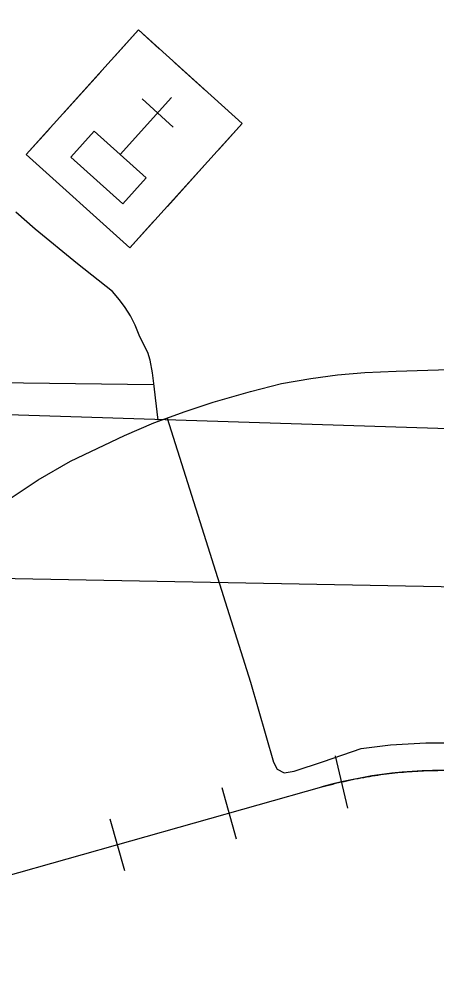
# Model space of a CAD drawing. Extents: x 1219626 to 1426462, y 456797 to 752399.
# Drawn here: x 1297505 to 1299298, y 641055 to 645203 of the extents above; entities that cross this region are included whole.
import ezdxf

# ---------------------------------------------------------------- set-up
doc = ezdxf.new("R2010")
doc.units = 0
for name, color, linetype in [('County Routes Highway Center Lines', 7, 'Continuous'), ('Culture', 7, 'Continuous'), ('Lakes and Ponds', 7, 'Continuous'), ('Local Roads Improved', 7, 'Continuous'), ('Quad Borders', 7, 'Continuous'), ('Railroads', 7, 'Continuous'), ('Section Lines', 7, 'Continuous'), ('US Routes Highway Center Lines', 7, 'Continuous')]:
    doc.layers.add(name, color=color, linetype=linetype)

msp = doc.modelspace()

# ---------------------------------------------------------------- linework, layer by layer
at = {"layer": 'County Routes Highway Center Lines'}
msp.add_line((1298082.1, 643632.1), (1296025, 643657.4), dxfattribs=at)
msp.add_lwpolyline([(1298101.7, 643480), (1298090, 643576.1), (1298083.7, 643626), (1298077.4, 643683.3), (1298067.2, 643739.1), (1298057.1, 643771.6), (1298023.1, 643839), (1298002.2, 643889.5), (1297983.3, 643928.3), (1297960, 643965.1), (1297934.8, 643997.6), (1297905.7, 644033.5), (1297755.3, 644152.9), (1297572.9, 644301.3), (1297490.4, 644374.6)], dxfattribs=at)
at = {"layer": 'Culture'}
for p, q in [((1298017.2, 645157.3), (1297916.7, 645045.9)), ((1298106.3, 645076.9), (1298017.2, 645157.3)), ((1298173.1, 645016.6), (1298306.7, 644895.9)), ((1297856.4, 644979.1), (1297695.6, 644801)), ((1297938.4, 644622.2), (1298159.2, 644866.8)), ((1298032.4, 644860.7), (1298166, 644740.1)), ((1298462.6, 644755.2), (1298373.5, 644835.6)), ((1297635.3, 644734.2), (1297534.8, 644622.8)), ((1298362.1, 644643.9), (1298462.6, 644755.2)), ((1297534.8, 644622.8), (1297980.1, 644220.8)), ((1298141, 644398.9), (1298301.8, 644577.1)), ((1297980.1, 644220.8), (1298080.6, 644332.1))]:
    msp.add_line(p, q, dxfattribs=at)
for points in [[(1298017.2, 645157.3), (1298462.6, 644755.2), (1297980.1, 644220.8), (1297534.8, 644622.8)], [(1297827, 644722.7), (1298049.7, 644521.7), (1297949.2, 644410.4), (1297726.5, 644611.4)]]:
    msp.add_lwpolyline(points, close=True, dxfattribs=at)
at = {"layer": 'Lakes and Ponds'}
for points in [[(1298823.9, 638361.5), (1298858.8, 638527.8), (1298919.2, 638723.3), (1298992.4, 638771), (1299088.7, 638803.1), (1299168.9, 638803.1), (1299265.2, 638706.8), (1299297.3, 638642.6), (1299337.5, 638586.4), (1299361.5, 638554.2), (1299433.8, 638578.3), (1299441.8, 638674.7), (1299417.7, 638755), (1299369.6, 638835.3), (1299281.3, 638947.7), (1299249.2, 639044), (1299225.1, 639196.6), (1299305.4, 639268.8), (1299457.8, 639317), (1299530, 639317), (1299602.3, 639252.8), (1299722.6, 639068.1), (1299770.8, 638891.5), (1299802.9, 638827.2), (1299835, 638787.1), (1299899.2, 638763), (1299971.4, 638827.2), (1299971.4, 638971.8), (1299907.2, 639116.3), (1299851, 639260.8), (1299782.4, 639467.7), (1299757.6, 639609.9), (1299746.9, 639784.1), (1299757.6, 640032.1), (1299786, 640138.7), (1299899.7, 640387.5), (1300016.9, 640572.4), (1300183.9, 640796.3), (1300413.4, 641210.3), (1300491.5, 641405.8), (1300672.7, 641636.8), (1300800.6, 641839.4), (1300878.8, 642096.3), (1300939.2, 642224.2), (1300946.3, 642295.3), (1300924.9, 642338), (1300822, 642505.3), (1300757.8, 642601.7), (1300676.3, 642665), (1300669.6, 642617.7), (1300669.2, 642515.7), (1300613.4, 642449.1), (1300509.1, 642400.9), (1300416.9, 642391.3), (1300285.5, 642185.1), (1300131.9, 642079.8), (1300027.6, 642063.7), (1299923.1, 642096.3), (1299827, 642296.6), (1299818.9, 642417), (1299841.4, 642540.6), (1299891.2, 642668.5), (1299930.2, 642764.5), (1299987.5, 642882.7), (1299987.5, 642971), (1299947.3, 643035.2), (1299835, 643075.4), (1299714.6, 643115.5), (1299618.3, 643219.9), (1299589.2, 643429.2), (1299635.4, 643571.4), (1299827, 643605.3), (1300040.4, 643617.6), (1300136.3, 643589.2), (1300164, 643605.3), (1300123.9, 643677.6), (1300099.8, 643765.9), (1300099.8, 643982.7), (1300139.9, 644087), (1300252.3, 644167.3), (1300388.7, 644183.4), (1300468.9, 644223.5), (1300501, 644295.8), (1300466.7, 644379.8), (1300388.7, 644408.2), (1300271.3, 644447.4), (1300164.7, 644550.5), (1300131.9, 644705.3), (1300099.8, 644970.2), (1300123.9, 645122.8), (1300196.1, 645203.1)], [(1300619, 645101.7), (1300522.7, 645069.6), (1300394.3, 645077.7), (1300298, 645069.6), (1300278.4, 645005.4), (1300285.5, 644824.2), (1300303.2, 644696.2), (1300345.9, 644603.8), (1300409.8, 644554), (1300530.6, 644529.1), (1300640.7, 644454.5), (1300691.2, 644314.9), (1300659.1, 644146.3), (1300611, 644098.1), (1300441.8, 643999.5), (1300298, 643969.2), (1300265.9, 643905), (1300338.1, 643744.4), (1300370.2, 643656.1), (1300370.2, 643527.7), (1300482.6, 643367.1), (1300578.9, 643190.4), (1300675.2, 642981.7), (1300819.6, 642813.1), (1300907.9, 642708.7), (1301017.3, 642522.8), (1301084.4, 642427.7), (1301116.5, 642315.3), (1301092.5, 642066.4), (1300988.9, 641775.4), (1300899.9, 641592.6), (1300793.5, 641455.5), (1300676.3, 641270.7), (1300514.7, 640966.4), (1300434.7, 640829.9), (1300354.2, 640701.4), (1300273.9, 640564.9), (1300193.7, 640444.5), (1300097.4, 640291.9), (1300025.2, 640067.1), (1299988.5, 639879.2), (1299985, 639625.5), (1299995.6, 639471.3), (1300025.2, 639384.7), (1300129.5, 639093.1), (1300191, 638984.3), (1300233.8, 638868.3), (1300225.8, 638699.7), (1300169.6, 638611.4), (1300033.2, 638563.2), (1299896.8, 638539.1), (1299808.5, 638539.1), (1299736.3, 638587.3), (1299668.8, 638673.6), (1299664.1, 638820.2), (1299615.9, 638964.7), (1299551.7, 639061), (1299455.4, 639109.2), (1299383.2, 639101.2), (1299391.7, 639018.3), (1299495.5, 638876.4), (1299591.8, 638731.8), (1299615.9, 638587.3), (1299615.9, 638491), (1299543.7, 638418.7), (1299383.2, 638386.6), (1299335.1, 638386.6), (1299206.7, 638466.9), (1299166.5, 638547.2), (1299134.4, 638611.4), (1299078.3, 638619.4), (1299038.1, 638571.3), (1299014.1, 638442.8), (1298965.9, 638137.7), (1298949.9, 637872.7), (1299082.6, 637675.8), (1299075.5, 637505.2), (1299054.2, 637345.2), (1298993.8, 637242.2), (1299000.9, 637089.3), (1298973.9, 636965.4), (1298917.8, 636837), (1298789.4, 636612.2), (1298644.9, 636459.6), (1298468.4, 636339.2), (1298324.1, 636330.3), (1298182, 636351.6), (1298082.4, 636393.7), (1297986.1, 636473.9), (1297951.1, 636561.3), (1297970, 636634.5)]]:
    msp.add_spline(points, degree=3, dxfattribs=at)
at = {"layer": 'Local Roads Improved'}
msp.add_line((1298000, 643500), (1298000, 643500), dxfattribs=at)
msp.add_lwpolyline([(1298139.7, 643489.1), (1298306.4, 642962.8), (1298497.8, 642354.6), (1298596.5, 642011.3), (1298612.9, 641980.4), (1298642.9, 641964.9), (1298686.4, 641971.7), (1298812.1, 642013.3), (1298973.6, 642069.3), (1299100.2, 642084.8), (1299252, 642094.5), (1299356.4, 642094.5)], dxfattribs=at)
at = {"layer": 'Quad Borders'}
msp.add_line((1300989.8, 642732), (1261727.8, 643485.5), dxfattribs=at)
at = {"layer": 'Railroads'}
for p, q in [((1298861.3, 642037.7), (1298914.3, 641813.9)), ((1297437.4, 641518.5), (1298804.4, 641904.3)), ((1298374.9, 641902.6), (1298437.3, 641681.2)), ((1297893.7, 641766.8), (1297956.1, 641545.4))]:
    msp.add_line(p, q, dxfattribs=at)
msp.add_lwpolyline([(1297437.4, 641518.5), (1298804.4, 641904.3), (1298816.3, 641907.6), (1298828.2, 641910.8), (1298840.1, 641914), (1298852, 641917.1), (1298864, 641920.1), (1298875.9, 641923), (1298887.9, 641925.8), (1298900, 641928.6), (1298912, 641931.3), (1298924, 641933.9), (1298936.1, 641936.4), (1298948.2, 641938.9), (1298960.3, 641941.3), (1298972.4, 641943.6), (1298984.5, 641945.8), (1298996.7, 641947.9), (1299008.8, 641950), (1299021, 641952), (1299033.2, 641953.9), (1299045.4, 641955.7), (1299057.6, 641957.4), (1299069.8, 641959.1), (1299082, 641960.7), (1299094.2, 641962.2), (1299106.5, 641963.6), (1299118.7, 641965), (1299131, 641966.2), (1299143.3, 641967.4), (1299155.6, 641968.5), (1299167.8, 641969.6), (1299180.1, 641970.5), (1299192.4, 641971.4), (1299204.7, 641972.2), (1299217, 641972.9), (1299229.4, 641973.5), (1299241.7, 641974.1), (1299254, 641974.5), (1299266.3, 641974.9), (1299278.6, 641975.2), (1299291, 641975.5), (1299303.3, 641975.6)], dxfattribs=at)
msp.add_arc((1299320.4, 640075.7), 1900, 63.5802, 105.7587, dxfattribs=at)
at = {"layer": 'Section Lines'}
msp.add_line((1295333.9, 643572.6), (1300455.9, 643408.7), dxfattribs=at)
at = {"layer": 'US Routes Highway Center Lines'}
msp.add_lwpolyline([(1297211, 642974.5), (1297586.5, 643223.9), (1297725.2, 643304.4), (1297956.1, 643415), (1298083.2, 643468.4), (1298218.1, 643517.9), (1298338.4, 643557.6), (1298497.5, 643603.2), (1298631.4, 643638.2), (1298757.6, 643659.5), (1298872.1, 643676), (1298989.5, 643684.7), (1299124.3, 643691.5), (1299396, 643699.3), (1300271.1, 643716.8), (1301290.9, 643726.5), (1301515, 643733.2), (1301703.7, 643747.3)], dxfattribs=at)

doc.saveas('drawing.dxf')
